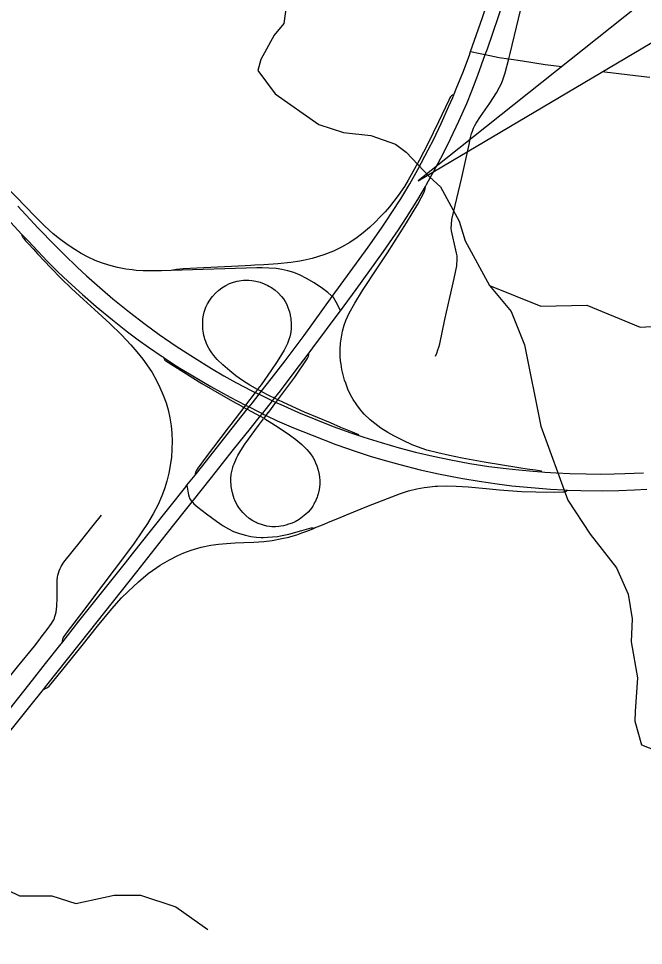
# Model space of a CAD drawing. Extents: x -1.4 to 35.4, y 0 to 22.
# Drawn here: x 11.86 to 12.483, y 17.273 to 18.196 of the extents above; entities that cross this region are included whole.
import ezdxf

# ---------------------------------------------------------------- set-up
doc = ezdxf.new("R2010")
doc.units = 0
for name, color, linetype in [('GM_X_City_Street', 7, 'Continuous'), ('GM_X_County_Road', 7, 'Continuous'), ('GM_X_Interchange_Ramps', 7, 'Continuous'), ('GM_X_Minor_River', 7, 'Continuous'), ('GM_X_Township_Road', 7, 'Continuous'), ('GM_X_US_Route', 7, 'Continuous'), ('SH_Data', 7, 'Continuous')]:
    doc.layers.add(name, color=color, linetype=linetype)

msp = doc.modelspace()

# ---------------------------------------------------------------- linework, layer by layer
at = {"layer": 'GM_X_City_Street'}
msp.add_lwpolyline([(12.27561, 17.85947), (12.27698, 17.86266), (12.27821, 17.86579), (12.27911, 17.86841), (12.27991, 17.87177), (12.28509, 17.89611), (12.29001, 17.91796), (12.2943, 17.93675), (12.29682, 17.94955), (12.29712, 17.95193), (12.29729, 17.95449), (12.29736, 17.95711), (12.29716, 17.95945), (12.29672, 17.96215), (12.29598, 17.9651), (12.29175, 17.9842), (12.29144, 17.98705), (12.29155, 17.99074), (12.29217, 17.99554), (12.30204, 18.03733), (12.30913, 18.07022), (12.31042, 18.07597), (12.31174, 18.0811), (12.31256, 18.08362), (12.31371, 18.08633), (12.31486, 18.08896), (12.31618, 18.09134), (12.32071, 18.09799), (12.32985, 18.1113), (12.33655, 18.12176), (12.33952, 18.12722), (12.34133, 18.13105), (12.34275, 18.13461), (12.34512, 18.14167), (12.34867, 18.15542), (12.35009, 18.16092), (12.35833, 18.19537), (12.36601, 18.22683)], dxfattribs=at)
at = {"layer": 'GM_X_County_Road'}
msp.add_line((12.44216, 18.14271), (12.44422, 18.14247), dxfattribs=at)
for points in [[(12.31071, 18.16263), (12.32016, 18.16071), (12.32531, 18.15966)], [(12.32531, 18.15966), (12.3391, 18.15687), (12.34867, 18.15542)], [(12.34867, 18.15542), (12.36242, 18.15334), (12.385, 18.14992), (12.40165, 18.1478)], [(12.44422, 18.14247), (12.48056, 18.13821), (12.48909, 18.13706)]]:
    msp.add_lwpolyline(points, dxfattribs=at)
at = {"layer": 'GM_X_Interchange_Ramps'}
msp.add_line((12.09777, 17.9473), (12.01233, 17.94491), dxfattribs=at)
for points in [[(12.29411, 18.11967), (12.29281, 18.11919), (12.2917, 18.11857), (12.29082, 18.11778), (12.29004, 18.11653), (12.28894, 18.11426), (12.27865, 18.09274), (12.26796, 18.07096), (12.2594, 18.05438), (12.24858, 18.03487), (12.24482, 18.02844), (12.23848, 18.01949), (12.23437, 18.01382), (12.22978, 18.00802), (12.22553, 18.00316), (12.22074, 17.99824), (12.21562, 17.99291), (12.20988, 17.98758), (12.20374, 17.98226), (12.19767, 17.97773), (12.19046, 17.97281), (12.18196, 17.96788), (12.1742, 17.96411), (12.16469, 17.96027), (12.15295, 17.95669), (12.1438, 17.9546), (12.14052, 17.954), (12.13163, 17.95271), (12.11875, 17.95156), (12.10463, 17.9505), (12.09586, 17.95003)], [(12.09586, 17.95003), (12.09175, 17.94981), (12.08612, 17.94953), (12.0244, 17.94639), (12.02097, 17.94623), (12.01784, 17.94592), (12.01233, 17.94491), (12.00294, 17.94459), (11.99861, 17.94445), (11.9902, 17.94436), (11.98464, 17.94448), (11.97772, 17.94489), (11.97354, 17.94533), (11.96737, 17.94626), (11.95919, 17.94774), (11.95045, 17.95012), (11.94306, 17.95239), (11.93692, 17.95478), (11.92988, 17.95796), (11.92295, 17.96171), (11.91658, 17.96563), (11.90876, 17.9707), (11.90133, 17.9763), (11.89512, 17.98145), (11.88683, 17.98897), (11.87573, 17.99982), (11.86835, 18.00739), (11.83363, 18.04294)], [(12.18253, 17.84619), (12.18167, 17.85147), (12.18124, 17.85507), (12.18091, 17.85913), (12.18083, 17.86619), (12.18114, 17.87233), (12.18199, 17.87838), (12.18318, 17.88446), (12.18488, 17.89042), (12.18655, 17.89508), (12.18982, 17.90245), (12.19524, 17.9122), (12.20313, 17.92483), (12.21813, 17.94762), (12.228, 17.96243), (12.24698, 17.9921), (12.25807, 18.01068), (12.26483, 18.02341), (12.26528, 18.02498), (12.2654, 18.02612), (12.26565, 18.02838)], [(11.86386, 17.98077), (11.86384, 17.98002), (11.86395, 17.97906), (11.86436, 17.97815), (11.86477, 17.97758), (11.86563, 17.97655), (11.86756, 17.97445), (11.87054, 17.97131), (11.87494, 17.9664), (11.87983, 17.96105), (11.8925, 17.94738), (11.90292, 17.93672), (11.91319, 17.92679), (11.92509, 17.91587), (11.93623, 17.90595), (11.95144, 17.89221), (11.96294, 17.88086), (11.97228, 17.87088), (11.97837, 17.86383), (11.98425, 17.85658), (11.98829, 17.85107), (11.99347, 17.84334), (11.99804, 17.83521), (12.00134, 17.82853), (12.00461, 17.82084), (12.00738, 17.81322), (12.00946, 17.80623), (12.01118, 17.79834), (12.01243, 17.79031), (12.01311, 17.78309), (12.01346, 17.77502), (12.0133, 17.76695), (12.01269, 17.7589), (12.01163, 17.75089), (12.01013, 17.74296), (12.00816, 17.73512), (12.00575, 17.72742), (12.00316, 17.72044), (11.99942, 17.7119), (11.99453, 17.70254), (11.98878, 17.69295), (11.98332, 17.68465), (11.97554, 17.67341), (11.96598, 17.66039), (11.95583, 17.64703), (11.93322, 17.61709), (11.92742, 17.60949), (11.90801, 17.5838), (11.90509, 17.57951), (11.90417, 17.57759), (11.9039, 17.57622), (11.90347, 17.57408)], [(12.18103, 17.90465), (12.17801, 17.91098), (12.17688, 17.91335), (12.17554, 17.91578), (12.17408, 17.9178), (12.17296, 17.91898), (12.17193, 17.92006), (12.16864, 17.92291), (12.16309, 17.92694), (12.15481, 17.93263), (12.14733, 17.93691), (12.14095, 17.9401), (12.13456, 17.94266), (12.12882, 17.94439), (12.12281, 17.94576), (12.1171, 17.94664), (12.10965, 17.94726), (12.1032, 17.9473), (12.09777, 17.9473)], [(12.19937, 17.7806), (12.19924, 17.78125), (12.19309, 17.78398), (12.18143, 17.78869), (12.17118, 17.79315), (12.14538, 17.80395), (12.12439, 17.81335), (12.11874, 17.81606), (12.11549, 17.81763), (12.11094, 17.81982), (12.10217, 17.82435), (12.10099, 17.82496), (12.09846, 17.8264), (12.09071, 17.8308), (12.08337, 17.83548), (12.07678, 17.84014), (12.07097, 17.84483), (12.06391, 17.85083), (12.05838, 17.85637), (12.05501, 17.86034), (12.05291, 17.86294), (12.05155, 17.86483), (12.04988, 17.86763), (12.04878, 17.86973), (12.04772, 17.87202), (12.04686, 17.87416), (12.04616, 17.87632), (12.0456, 17.87819), (12.04507, 17.88026), (12.04461, 17.88254), (12.04409, 17.88656), (12.0439, 17.89183), (12.04397, 17.89421), (12.04419, 17.8968), (12.0447, 17.90047), (12.04532, 17.9032), (12.04598, 17.90547), (12.04703, 17.90829), (12.04867, 17.91167), (12.05087, 17.91533), (12.05216, 17.91713), (12.05357, 17.91893), (12.05655, 17.92214), (12.05999, 17.9253), (12.06309, 17.92772), (12.0668, 17.92997), (12.07063, 17.93178), (12.07441, 17.93313), (12.07824, 17.9342), (12.08206, 17.93488), (12.08449, 17.93504), (12.08691, 17.93516), (12.08989, 17.93516), (12.09294, 17.93481), (12.09671, 17.9342), (12.10099, 17.93307), (12.10527, 17.9315), (12.10879, 17.93004), (12.11054, 17.92899)], [(12.11054, 17.92899), (12.11242, 17.92787), (12.11606, 17.92536), (12.11917, 17.92268), (12.12238, 17.91904), (12.12445, 17.91645), (12.12601, 17.91411), (12.12765, 17.91099), (12.1287, 17.90812), (12.12973, 17.90535), (12.13025, 17.90354), (12.13087, 17.90074), (12.13108, 17.89956)], [(12.13108, 17.89956), (12.1312, 17.89887), (12.13154, 17.89688), (12.13182, 17.89512), (12.13199, 17.89336), (12.13209, 17.89129), (12.1321, 17.89004), (12.13196, 17.88701), (12.13163, 17.88359), (12.1313, 17.88165), (12.13064, 17.87896), (12.12967, 17.87598), (12.12821, 17.8723), (12.12654, 17.86868), (12.12569, 17.86696), (12.12488, 17.86543), (12.12248, 17.86123), (12.11815, 17.85423), (12.11177, 17.8449), (12.10203, 17.83106), (12.09885, 17.82691)], [(12.10547, 17.79831), (12.10714, 17.80054), (12.10958, 17.80381), (12.1096, 17.80383), (12.11688, 17.81357), (12.11874, 17.81606), (12.13568, 17.83873), (12.1479, 17.85695), (12.14868, 17.85837), (12.14913, 17.85953), (12.14945, 17.86075), (12.14958, 17.86153), (12.14979, 17.86278)], [(12.00477, 17.85842), (12.00551, 17.85675), (12.00582, 17.85614), (12.00623, 17.85556), (12.00708, 17.85488), (12.04317, 17.83226), (12.0735, 17.81462), (12.08279, 17.80966), (12.08481, 17.80858), (12.08828, 17.80671), (12.10127, 17.79972), (12.10502, 17.7977), (12.10574, 17.79731), (12.11281, 17.79296), (12.11995, 17.78827), (12.13028, 17.7814), (12.13674, 17.77657), (12.14246, 17.77167), (12.14625, 17.76813), (12.14756, 17.76675), (12.15, 17.76395), (12.15109, 17.76251), (12.15341, 17.7592), (12.15527, 17.75591), (12.15639, 17.75352), (12.1576, 17.75058), (12.15892, 17.74613), (12.15991, 17.74184), (12.1603, 17.73894), (12.1605, 17.73603), (12.16057, 17.73259), (12.16019, 17.72891), (12.15954, 17.72505), (12.15892, 17.72252), (12.15837, 17.72067), (12.15784, 17.71919), (12.15693, 17.71697), (12.15616, 17.71531), (12.1554, 17.71379), (12.15459, 17.71217), (12.15349, 17.7103), (12.15223, 17.70844), (12.1508, 17.70657), (12.14882, 17.70442), (12.14668, 17.70239), (12.14338, 17.69954), (12.13992, 17.69707), (12.13597, 17.69481), (12.13295, 17.69349), (12.12943, 17.69223), (12.12665, 17.69134), (12.12448, 17.69079), (12.12176, 17.69031), (12.11959, 17.69005), (12.11641, 17.68981), (12.11279, 17.68987), (12.11031, 17.69009), (12.1077, 17.69053), (12.10455, 17.6913), (12.10141, 17.69221), (12.10007, 17.69265), (12.09829, 17.69337), (12.09718, 17.69388), (12.0938, 17.6957), (12.09017, 17.69812), (12.08681, 17.70088), (12.08373, 17.70396), (12.08059, 17.70783), (12.07856, 17.71096), (12.07701, 17.71392), (12.07593, 17.71619), (12.07535, 17.71765), (12.07461, 17.71975), (12.07346, 17.72361), (12.07292, 17.72644), (12.07262, 17.72805), (12.07234, 17.72998), (12.07221, 17.73151), (12.07205, 17.7344), (12.07205, 17.73785), (12.07236, 17.74226), (12.07312, 17.74617), (12.07378, 17.74866), (12.07434, 17.75029), (12.07509, 17.75231), (12.07747, 17.75796), (12.0788, 17.76059), (12.08178, 17.76568), (12.08594, 17.7719), (12.09959, 17.79044), (12.10455, 17.79707)], [(12.38178, 17.74436), (12.38142, 17.74495), (12.37532, 17.74598), (12.36696, 17.74725), (12.35869, 17.74846), (12.32437, 17.75419), (12.30236, 17.75815), (12.28955, 17.76066), (12.27802, 17.76322), (12.26723, 17.76615), (12.25783, 17.76936), (12.25262, 17.77141), (12.24356, 17.77547), (12.23416, 17.78032), (12.22824, 17.78371), (12.22139, 17.78802), (12.21534, 17.7924), (12.21056, 17.79635), (12.20474, 17.80195), (12.20104, 17.80614), (12.19724, 17.81105), (12.19386, 17.81627), (12.19116, 17.82116), (12.18857, 17.82681), (12.18634, 17.83262), (12.18519, 17.83583), (12.18407, 17.83953), (12.18253, 17.84619)], [(12.09807, 17.82589), (12.09771, 17.82543), (12.09625, 17.82352), (12.08654, 17.81084), (12.08481, 17.80858), (12.07177, 17.79156), (12.06935, 17.78839), (12.04724, 17.75938), (12.03908, 17.74809), (12.03726, 17.74554), (12.0367, 17.74412), (12.03645, 17.74281), (12.03639, 17.74124)], [(11.88542, 17.52795), (11.88787, 17.52918), (11.88926, 17.52987), (11.89096, 17.53127), (11.89281, 17.53307), (11.90602, 17.54928), (11.92402, 17.57168), (11.93922, 17.59089), (11.9533, 17.60815), (11.96318, 17.61913), (11.96966, 17.62539), (11.97987, 17.63483), (11.98952, 17.64317), (11.99806, 17.6492), (12.00155, 17.65146), (12.01072, 17.65697), (12.01928, 17.6612), (12.02495, 17.66367), (12.03231, 17.66647), (12.04233, 17.66946), (12.05195, 17.67143), (12.0596, 17.67248), (12.0677, 17.67309), (12.07611, 17.6737), (12.08476, 17.67398), (12.09488, 17.6744), (12.10477, 17.67506), (12.11295, 17.67615), (12.1227, 17.67796), (12.12956, 17.6795), (12.13167, 17.68007), (12.13749, 17.6819), (12.1427, 17.68364), (12.14868, 17.68573), (12.15427, 17.68817), (12.1554, 17.68866), (12.16322, 17.69177), (12.17078, 17.69487), (12.17835, 17.69796), (12.18724, 17.70156), (12.20907, 17.71045), (12.21754, 17.71382), (12.23215, 17.71952), (12.24096, 17.72275), (12.24895, 17.72544), (12.25703, 17.72742), (12.26457, 17.72877), (12.26739, 17.72918), (12.27542, 17.7301), (12.27774, 17.73027), (12.28643, 17.73057), (12.29636, 17.73034), (12.30813, 17.72951), (12.32604, 17.72781), (12.33963, 17.72654), (12.3613, 17.7249), (12.37564, 17.72459), (12.3939, 17.72421), (12.40271, 17.72442), (12.40363, 17.7245), (12.40446, 17.7246), (12.40518, 17.72478), (12.40605, 17.72518), (12.40662, 17.72569), (12.40705, 17.7263)], [(12.02825, 17.73105), (12.02953, 17.72334), (12.02985, 17.72143), (12.03039, 17.71937), (12.03065, 17.71861), (12.03117, 17.71756), (12.03175, 17.71655), (12.03257, 17.71542), (12.03329, 17.71457), (12.03397, 17.71376), (12.03507, 17.71269), (12.03911, 17.70925), (12.04767, 17.70263), (12.05759, 17.6952), (12.06425, 17.69067), (12.06961, 17.68757), (12.07466, 17.68521), (12.08047, 17.68307), (12.08659, 17.68137), (12.09189, 17.68025), (12.0974, 17.67958), (12.10196, 17.67924), (12.10416, 17.67921), (12.10855, 17.67934), (12.11849, 17.68021), (12.12151, 17.68067), (12.12954, 17.68235), (12.14255, 17.68605), (12.15184, 17.68883), (12.15268, 17.68884), (12.15342, 17.68872), (12.15427, 17.68817)]]:
    msp.add_lwpolyline(points, dxfattribs=at)
at = {"layer": 'GM_X_Minor_River'}
for points in [[(12.12905, 18.22233), (12.12471, 18.1905), (12.11502, 18.17889), (12.10169, 18.15481), (12.09885, 18.14384), (12.11592, 18.12076), (12.15944, 18.09001), (12.18398, 18.08199), (12.21127, 18.07924), (12.23581, 18.07046), (12.24668, 18.06268), (12.27018, 18.03759), (12.28064, 18.02791), (12.29942, 17.99378), (12.30516, 17.97432), (12.32946, 17.92984)], [(12.32946, 17.92984), (12.35104, 17.90402), (12.36452, 17.87074), (12.38061, 17.78995), (12.40744, 17.71618), (12.42965, 17.68238), (12.45604, 17.64888), (12.46774, 17.62286), (12.47149, 17.59811), (12.47072, 17.57533), (12.47695, 17.53952), (12.47447, 17.50577), (12.47431, 17.49627), (12.48074, 17.47262), (12.50375, 17.46386)], [(12.32946, 17.92984), (12.38075, 17.90921), (12.42633, 17.91032), (12.4795, 17.88852), (12.4909, 17.88908)], [(11.82764, 17.33875), (11.86154, 17.3226), (11.89381, 17.32243), (11.9176, 17.3148), (11.94504, 17.32079), (11.95572, 17.32326), (11.98191, 17.32319), (12.01703, 17.31158), (12.04892, 17.28901)]]:
    msp.add_lwpolyline(points, dxfattribs=at)
at = {"layer": 'GM_X_Township_Road'}
for points in [[(11.88153, 17.57793), (11.88211, 17.57871), (11.88888, 17.58762), (11.89331, 17.59355), (11.89445, 17.59517), (11.89552, 17.59706), (11.89618, 17.5987), (11.89675, 17.60051), (11.89724, 17.60233), (11.89782, 17.60462), (11.89838, 17.60776), (11.89857, 17.61065), (11.8988, 17.61867), (11.89885, 17.6286), (11.89902, 17.6343), (11.89905, 17.63677), (11.89938, 17.63973), (11.89971, 17.64161), (11.90021, 17.64375), (11.90086, 17.64597), (11.90185, 17.64828), (11.90292, 17.65025), (11.90407, 17.65205), (11.90568, 17.65442), (11.91382, 17.66472), (11.9208, 17.67337), (11.93474, 17.69102), (11.94303, 17.70146)], [(11.83019, 17.51335), (11.83237, 17.51605), (11.83826, 17.52339), (11.84517, 17.53245), (11.85137, 17.54029), (11.85945, 17.55052), (11.87626, 17.57088), (11.88153, 17.57793)]]:
    msp.add_lwpolyline(points, dxfattribs=at)
at = {"layer": 'GM_X_US_Route'}
for points in [[(12.14482, 17.88022), (12.17296, 17.91898), (12.20869, 17.96819), (12.22203, 17.987), (12.22737, 17.99489), (12.23241, 18.00246), (12.24107, 18.01613), (12.25005, 18.03108), (12.25798, 18.04518), (12.26858, 18.06491), (12.27396, 18.07544), (12.28152, 18.09115), (12.28916, 18.10819), (12.29301, 18.11697), (12.29411, 18.11967), (12.29715, 18.1271), (12.30292, 18.14155), (12.30947, 18.15904), (12.31071, 18.16263), (12.32244, 18.19667), (12.34468, 18.26198), (12.35669, 18.29729), (12.36097, 18.3098)], [(12.15355, 17.86781), (12.17976, 17.90292), (12.18103, 17.90465), (12.19661, 17.92598), (12.22388, 17.96373), (12.23876, 17.98513), (12.24698, 17.99753), (12.25809, 18.01546), (12.26565, 18.02838), (12.26686, 18.03044), (12.2762, 18.04725), (12.28338, 18.061), (12.29082, 18.076), (12.29898, 18.09342), (12.3068, 18.11099), (12.312, 18.1236), (12.31802, 18.13923), (12.32531, 18.15966), (12.3274, 18.16553), (12.34369, 18.21313)], [(11.7868, 18.06456), (11.80584, 18.04393), (11.84133, 18.0048), (11.86386, 17.98077), (11.87026, 17.97402), (11.8891, 17.95421), (11.89956, 17.9436), (11.90986, 17.93373), (11.92411, 17.92081), (11.93771, 17.90901), (11.95399, 17.89557), (11.96912, 17.88368), (11.97972, 17.87587), (11.98987, 17.86866), (12.00362, 17.85919), (12.00477, 17.85842), (12.00559, 17.85787)], [(11.85984, 18.00883), (11.88016, 17.98699), (11.89655, 17.96996), (11.90578, 17.96071), (11.91878, 17.94821), (11.92805, 17.93948), (11.94395, 17.92552), (11.95427, 17.91673), (11.97097, 17.90326), (11.98646, 17.89151), (12.00053, 17.88123), (12.01747, 17.86964), (12.03572, 17.85776), (12.05262, 17.84724), (12.06498, 17.84002), (12.07699, 17.83346), (12.09299, 17.82513), (12.09625, 17.82352), (12.10004, 17.82164), (12.10749, 17.81795), (12.11352, 17.81514), (12.11688, 17.81357), (12.12102, 17.81164), (12.13923, 17.80361), (12.15645, 17.79644), (12.17385, 17.78969), (12.19138, 17.78332), (12.19937, 17.7806), (12.20434, 17.77891), (12.22154, 17.77349), (12.23947, 17.76831), (12.25572, 17.76405), (12.27328, 17.75992), (12.29094, 17.75626), (12.30992, 17.75283), (12.32898, 17.74991), (12.34625, 17.74768), (12.35861, 17.74632), (12.37286, 17.74503), (12.38178, 17.74436), (12.38464, 17.74414), (12.39581, 17.74339), (12.40948, 17.74272), (12.42565, 17.74235), (12.43995, 17.74223), (12.45364, 17.74238), (12.46421, 17.74263), (12.48289, 17.74351)], [(11.87446, 17.53719), (11.88749, 17.55374), (11.90284, 17.57328), (11.90347, 17.57408), (11.92053, 17.59573), (11.94853, 17.63062), (11.96714, 17.65394), (11.9741, 17.6627), (11.99331, 17.68713), (12.02696, 17.72944), (12.02825, 17.73105), (12.03639, 17.74124), (12.04402, 17.7508), (12.06836, 17.78148), (12.08828, 17.80671), (12.09009, 17.80899), (12.0934, 17.81318), (12.10004, 17.82164), (12.10217, 17.82435), (12.11221, 17.83714), (12.12598, 17.85507), (12.14482, 17.88022)], [(12.09139, 17.78741), (12.10127, 17.79972), (12.1034, 17.80236), (12.10389, 17.80298), (12.11352, 17.81514), (12.11549, 17.81763), (12.12123, 17.82489), (12.13515, 17.84317), (12.14979, 17.86278), (12.15355, 17.86781)], [(12.00559, 17.85787), (12.01386, 17.85239), (12.02118, 17.84771), (12.03068, 17.84183), (12.04297, 17.83459), (12.05215, 17.82936), (12.07119, 17.81889), (12.08654, 17.81084), (12.09009, 17.80899), (12.09985, 17.80412)], [(12.09985, 17.80412), (12.1034, 17.80236), (12.10489, 17.80162), (12.10714, 17.80054), (12.118, 17.7953), (12.13446, 17.78825), (12.1528, 17.78088), (12.17648, 17.77179), (12.19665, 17.76477)], [(11.88542, 17.52795), (11.88864, 17.53199), (11.93107, 17.58556), (11.9782, 17.64491), (12.0074, 17.68202), (12.02672, 17.70637), (12.03329, 17.71457), (12.05274, 17.73885), (12.07471, 17.76663), (12.09139, 17.78741)], [(12.19665, 17.76477), (12.19761, 17.76444), (12.21055, 17.76012), (12.22322, 17.7563), (12.2402, 17.75171), (12.26057, 17.74653), (12.27861, 17.74248), (12.29063, 17.74015), (12.29921, 17.73849), (12.30297, 17.73781), (12.31928, 17.73502), (12.33711, 17.73245), (12.35189, 17.73065), (12.37104, 17.72877), (12.39023, 17.72724), (12.40385, 17.7264), (12.40705, 17.7263), (12.4206, 17.72586), (12.4417, 17.72564), (12.45845, 17.7258), (12.47395, 17.72639), (12.48633, 17.72715)], [(11.68474, 17.29151), (11.68974, 17.29821), (11.71435, 17.33103), (11.75995, 17.39159), (11.78299, 17.42168), (11.80286, 17.44716), (11.82339, 17.47291), (11.83937, 17.49276), (11.84602, 17.50115), (11.85211, 17.50882), (11.87446, 17.53719)], [(11.39555, 16.89241), (11.41741, 16.91861), (11.44194, 16.94913), (11.45489, 16.96502), (11.47089, 16.98484), (11.49393, 17.01413), (11.51167, 17.03732), (11.52735, 17.05817), (11.54037, 17.07559), (11.55345, 17.09296), (11.56465, 17.10786), (11.5938, 17.14659), (11.62403, 17.18682), (11.65027, 17.22152), (11.68716, 17.27074), (11.70952, 17.30058), (11.73003, 17.32791), (11.76404, 17.37308), (11.80196, 17.4231), (11.81927, 17.44507), (11.84632, 17.47914), (11.85711, 17.4926), (11.87041, 17.50919), (11.88542, 17.52795)]]:
    msp.add_lwpolyline(points, dxfattribs=at)
at = {"layer": 'SH_Data'}
msp.add_lwpolyline([(14.13123, 18.63095), (12.86123, 18.63095), (12.86123, 18.51339), (12.25847, 18.03391), (12.86123, 18.39095), (12.86123, 18.31095), (14.13123, 18.31095)], close=True, dxfattribs=at)

doc.saveas('drawing.dxf')
